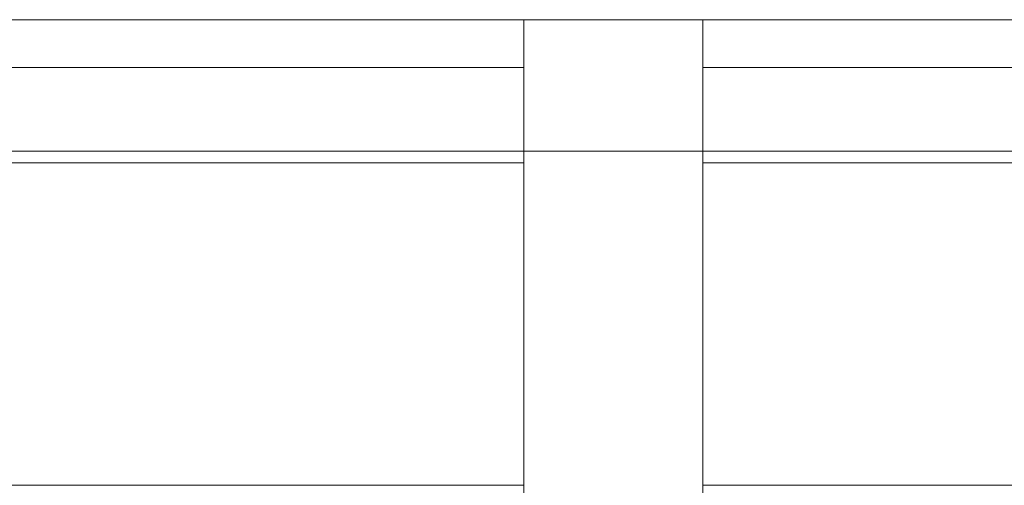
# Model space of a CAD drawing. Header units: metres. Extents: x 3.7 to 90.5, y -1.7 to 14.3.
# Tile 725 of 1056: x 76.704 to 77.529, y 5.64 to 6.03. Entities that reach past the tile are written whole.
import ezdxf

# ---------------------------------------------------------------- set-up
doc = ezdxf.new("R2010")
doc.units = ezdxf.units.M
for name, color, linetype, lineweight in [('A-FLOR', 7, 'Continuous', 18), ('A-FLOR-MCUT', 7, 'Continuous', 18), ('S-BEAM', 7, 'Continuous', 18)]:
    doc.layers.add(name, color=color, linetype=linetype, lineweight=lineweight)

# ---------------------------------------------------------------- blocks, each defined once
blk = doc.blocks.new('4 GRE - ESCOLA DE CINEMA E AUDIOVISUAL CINE REX R07_rvt-3-Corte 8')
at = {"layer": 'A-FLOR'}
blk.add_line((54.84154, 5.92), (67.88262, 5.92), dxfattribs=at)
at = {"layer": 'A-FLOR-MCUT'}
blk.add_line((67.88262, 6.03), (54.84154, 6.03), dxfattribs=at)
at = {"layer": 'S-BEAM'}
for p, q in [((57.58843, 5.64), (58.57552, 5.64)), ((58.72552, 5.64), (61.02698, 5.64))]:
    blk.add_line(p, q, dxfattribs=at)
blk = doc.blocks.new('Family - V214-299652-Corte 8')
at = {"layer": 'S-BEAM'}
for p, q in [((58.72552, 6.03), (58.57552, 6.03)), ((58.57552, 6.03), (58.57552, 5.63)), ((58.72552, 5.63), (58.72552, 6.03)), ((58.57552, 5.63), (58.72552, 5.63))]:
    blk.add_line(p, q, dxfattribs=at)
blk = doc.blocks.new('Family - L217-299670-Corte 8')
at = {"layer": 'A-FLOR'}
for p, q in [((58.57551, 6.03), (57.56843, 6.03)), ((58.57551, 5.99), (58.57551, 6.03)), ((57.56843, 5.99), (58.57551, 5.99)), ((58.57551, 5.91), (57.58843, 5.91))]:
    blk.add_line(p, q, dxfattribs=at)
blk = doc.blocks.new('Family - L220-299696-Corte 8')
at = {"layer": 'A-FLOR'}
for p, q in [((61.02701, 6.03), (58.72552, 6.03)), ((58.72552, 6.03), (58.72552, 5.99)), ((58.72552, 5.99), (61.02701, 5.99)), ((61.02698, 5.91), (58.72552, 5.91))]:
    blk.add_line(p, q, dxfattribs=at)
blk = doc.blocks.new('ESTRUTURAL CINE REX _011_IFC-3-Corte 8')
at = {"layer": 'A-FLOR', "lineweight": 18}
for name in ['Family - L217-299670-Corte 8', 'Family - L220-299696-Corte 8']:
    blk.add_blockref(name, (0, 0), dxfattribs=at)
at = {"layer": 'S-BEAM', "lineweight": 18}
blk.add_blockref('Family - V214-299652-Corte 8', (0, 0), dxfattribs=at)

msp = doc.modelspace()

# ---------------------------------------------------------------- block references
at = {"lineweight": 5}
for name in ['4 GRE - ESCOLA DE CINEMA E AUDIOVISUAL CINE REX R07_rvt-3-Corte 8', 'ESTRUTURAL CINE REX _011_IFC-3-Corte 8']:
    msp.add_blockref(name, (18.55111, 0), dxfattribs=at)

doc.saveas('drawing.dxf')
